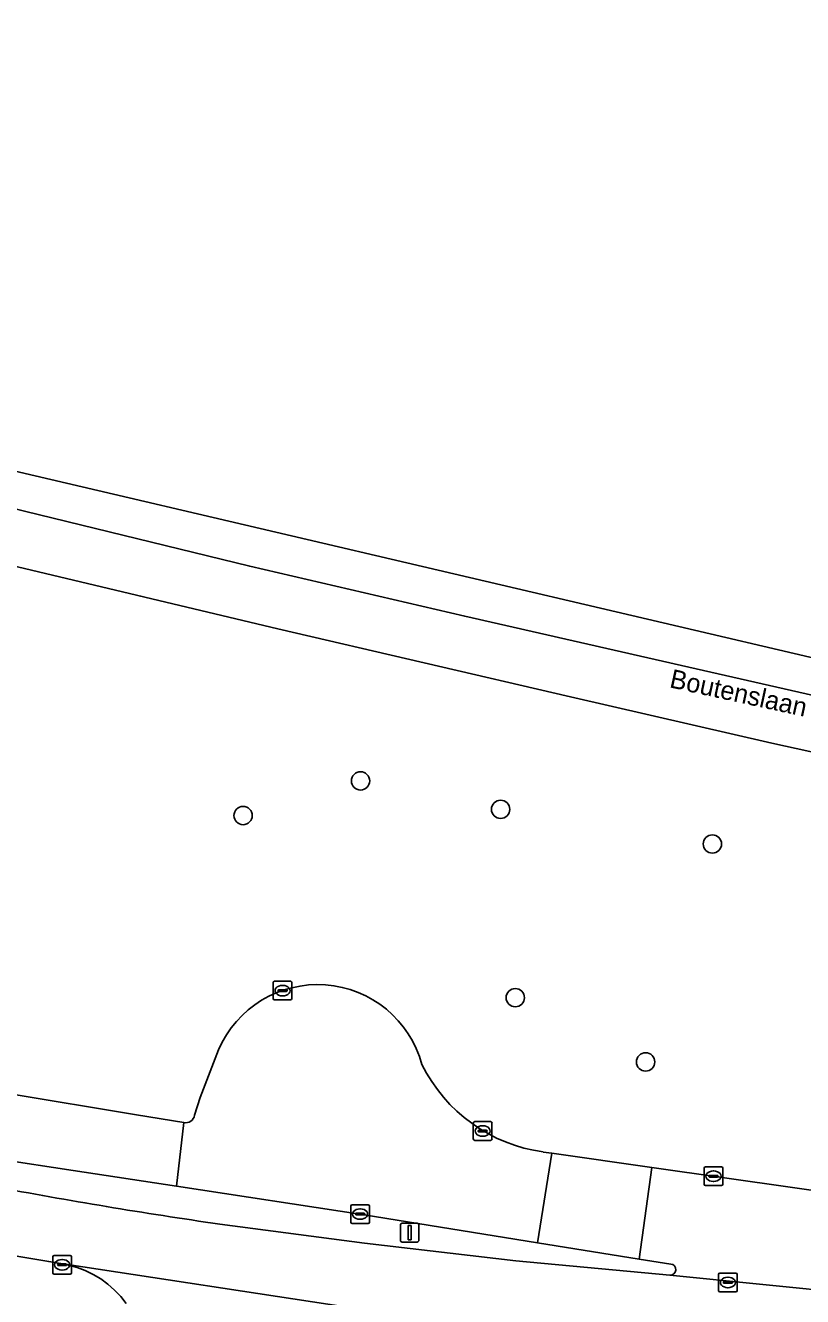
# Model space of a CAD drawing. Extents: x 160203 to 161530, y 379528 to 381797.
# Drawn here: x 161015.1 to 161056.6, y 381727.7 to 381795.6 of the extents above; entities that cross this region are included whole.
import ezdxf

# ---------------------------------------------------------------- set-up
doc = ezdxf.new("R2010")
doc.units = 0
for name, color, linetype in [('IMGEO_Berm_groen', 7, 'Continuous'), ('IMGEO_Boom', 7, 'Continuous'), ('IMGEO_Fietspad_gesloten', 7, 'Continuous'), ('IMGEO_Kolk', 7, 'Continuous'), ('IMGEO_Lichtmast', 7, 'Continuous'), ('IMGEO_Openbare_ruimte_label', 7, 'Continuous'), ('IMGEO_Rijbaan_lokaal_gesloten', 7, 'Continuous'), ('IMGEO_Rijbaan_lokaal_open', 7, 'Continuous'), ('IMGEO_Rijbaan_regionaal_gesloten', 7, 'Continuous'), ('IMGEO_Rioolput', 7, 'Continuous'), ('IMGEO_Verkeerseiland_open', 7, 'Continuous'), ('IMGEO_Voetpad_open', 7, 'Continuous')]:
    doc.layers.add(name, color=color, linetype=linetype)

msp = doc.modelspace()

# ---------------------------------------------------------------- linework, layer by layer
at = {"layer": 'IMGEO_Berm_groen'}
for points in [[(161068.719, 381754.268), (161054.991, 381757.276), (161044.221, 381759.753), (161028.59, 381763.382), (161013.924, 381766.869), (161000, 381770.403), (160999.35, 381770.568), (160984.653, 381774.366), (160969.105, 381778.417)], [(161024.144, 381737.386), (161024.433, 381738.344), (161025.415, 381740.882)], [(161014.181, 381738.544), (161021.039, 381737.415), (161023.559, 381737.003)], [(161042.771, 381735.426), (161043.222, 381735.362), (161048.566, 381734.6), (161071.37, 381731.349), (161078.264, 381730.297)]]:
    msp.add_lwpolyline(points, dxfattribs=at)
for centre, radius, start, end in [((161030.715, 381738.601), 5.77, 15.05296, 156.71888), ((161043.955, 381743.903), 8.559, 206.3786, 262.0494), ((161023.665, 381737.48), 0.488, 257.49667, 348.92893)]:
    msp.add_arc(centre, radius, start, end, dxfattribs=at)
at = {"layer": 'IMGEO_Boom'}
for centre in [(161033.006, 381755.255), (161026.733, 381753.404), (161040.49, 381753.734), (161051.806, 381751.884), (161041.274, 381743.672), (161048.237, 381740.239)]:
    msp.add_circle(centre, 0.489, dxfattribs=at)
at = {"layer": 'IMGEO_Fietspad_gesloten'}
msp.add_lwpolyline([(161016.874, 381729.484), (161017.118, 381729.447), (161032.311, 381727.142), (161041.763, 381726.12), (161049.016, 381725.404), (161051.185, 381725.219), (161057.74, 381724.865), (161059.221, 381724.827), (161059.6, 381724.818), (161059.94, 381724.811), (161060.28, 381724.804), (161065.158, 381724.906), (161069.414, 381724.93), (161074.157, 381724.766), (161077.765, 381724.676), (161059.471, 381727.846), (161049.533, 381728.846), (161041.308, 381729.618), (161033.225, 381730.555), (161025.491, 381731.569)], dxfattribs=at)
for centre, radius, start, end in [((161067.918, 382023.698), 295.194, 259.35423, 261.73648), ((161079.415, 382097.832), 373.62, 257.72776, 260.3637)]:
    msp.add_arc(centre, radius, start, end, dxfattribs=at)
at = {"layer": 'IMGEO_Kolk'}
for p, q in [((161028.339, 381743.622), (161028.339, 381744.474)), ((161028.414, 381744.548), (161029.266, 381744.548)), ((161028.827, 381744.328), (161028.852, 381744.328)), ((161029.34, 381744.474), (161029.34, 381743.622)), ((161028.598, 381744.042), (161028.598, 381744.054)), ((161029.036, 381744.005), (161028.638, 381744.005)), ((161028.641, 381744.091), (161029.039, 381744.091)), ((161028.85, 381743.768), (161028.825, 381743.768)), ((161029.082, 381744.054), (161029.082, 381744.042)), ((161029.266, 381743.548), (161028.414, 381743.548)), ((161039.03, 381736.123), (161039.03, 381736.975)), ((161039.105, 381737.049), (161039.957, 381737.049)), ((161039.518, 381736.829), (161039.543, 381736.829)), ((161040.031, 381736.975), (161040.031, 381736.123)), ((161039.289, 381736.543), (161039.289, 381736.555)), ((161039.727, 381736.506), (161039.329, 381736.506)), ((161039.332, 381736.592), (161039.73, 381736.592)), ((161039.541, 381736.269), (161039.516, 381736.269)), ((161039.773, 381736.555), (161039.773, 381736.543)), ((161039.957, 381736.049), (161039.105, 381736.049)), ((161051.365, 381733.706), (161051.365, 381734.558)), ((161051.44, 381734.632), (161052.292, 381734.632)), ((161051.624, 381734.126), (161051.624, 381734.138)), ((161051.667, 381734.175), (161052.065, 381734.175)), ((161051.853, 381734.412), (161051.878, 381734.412)), ((161052.108, 381734.138), (161052.108, 381734.126)), ((161052.366, 381734.558), (161052.366, 381733.706)), ((161052.292, 381733.632), (161051.44, 381733.632)), ((161052.062, 381734.089), (161051.664, 381734.089)), ((161051.876, 381733.852), (161051.851, 381733.852)), ((161032.485, 381731.683), (161032.485, 381732.535)), ((161032.56, 381732.609), (161033.412, 381732.609)), ((161032.744, 381732.103), (161032.744, 381732.115)), ((161033.182, 381732.066), (161032.784, 381732.066)), ((161032.787, 381732.152), (161033.185, 381732.152)), ((161032.973, 381732.389), (161032.998, 381732.389)), ((161033.228, 381732.115), (161033.228, 381732.103)), ((161033.486, 381732.535), (161033.486, 381731.683)), ((161033.412, 381731.609), (161032.56, 381731.609)), ((161032.996, 381731.829), (161032.971, 381731.829)), ((161016.562, 381728.974), (161016.562, 381729.826)), ((161016.637, 381729.9), (161017.489, 381729.9)), ((161016.821, 381729.394), (161016.821, 381729.406)), ((161017.259, 381729.357), (161016.861, 381729.357)), ((161016.864, 381729.443), (161017.262, 381729.443)), ((161017.05, 381729.68), (161017.075, 381729.68)), ((161017.305, 381729.406), (161017.305, 381729.394)), ((161017.563, 381729.826), (161017.563, 381728.974)), ((161017.489, 381728.9), (161016.637, 381728.9)), ((161017.073, 381729.12), (161017.048, 381729.12))]:
    msp.add_line(p, q, dxfattribs=at)
for points in [[(161028.339, 381743.622), (161028.339, 381744.474)], [(161028.414, 381744.548), (161029.266, 381744.548)], [(161029.34, 381744.474), (161029.34, 381743.622)], [(161029.266, 381743.548), (161028.414, 381743.548)], [(161039.03, 381736.123), (161039.03, 381736.975)], [(161039.105, 381737.049), (161039.957, 381737.049)], [(161040.031, 381736.975), (161040.031, 381736.123)], [(161039.957, 381736.049), (161039.105, 381736.049)], [(161051.365, 381733.706), (161051.365, 381734.558)], [(161051.44, 381734.632), (161052.292, 381734.632)], [(161052.366, 381734.558), (161052.366, 381733.706)], [(161052.292, 381733.632), (161051.44, 381733.632)], [(161032.485, 381731.683), (161032.485, 381732.535)], [(161032.56, 381732.609), (161033.412, 381732.609)], [(161033.486, 381732.535), (161033.486, 381731.683)], [(161033.412, 381731.609), (161032.56, 381731.609)], [(161016.562, 381728.974), (161016.562, 381729.826)], [(161016.637, 381729.9), (161017.489, 381729.9)], [(161017.563, 381729.826), (161017.563, 381728.974)], [(161017.489, 381728.9), (161016.637, 381728.9)]]:
    msp.add_lwpolyline(points, dxfattribs=at)
for centre, radius, start, end in [((161028.416, 381744.472), 0.0765, 91.55205, 178.44795), ((161028.416, 381744.472), 0.0765, 91.55205, 178.44795), ((161029.264, 381744.472), 0.0765, 1.55205, 88.44795), ((161029.264, 381744.472), 0.0765, 1.55205, 88.44795), ((161028.416, 381743.624), 0.0765, 181.55205, 268.44795), ((161028.416, 381743.624), 0.0765, 181.55205, 268.44795), ((161028.638, 381744.051), 0.0403, 85.87752, 175.75265), ((161028.635, 381744.041), 0.0366, 178.93798, 274.71019), ((161029.039, 381744.048), 0.043, 264.86636, 352.45326), ((161029.043, 381744.053), 0.0386, 1.73085, 96.63898), ((161029.264, 381743.624), 0.0765, 271.55205, 358.44795), ((161029.264, 381743.624), 0.0765, 271.55205, 358.44795), ((161039.107, 381736.973), 0.0765, 91.55205, 178.44795), ((161039.107, 381736.973), 0.0765, 91.55205, 178.44795), ((161039.955, 381736.973), 0.0765, 1.55205, 88.44795), ((161039.955, 381736.973), 0.0765, 1.55205, 88.44795), ((161039.329, 381736.552), 0.0403, 85.87752, 175.75265), ((161039.326, 381736.542), 0.0366, 178.93798, 274.71019), ((161039.73, 381736.549), 0.043, 264.86636, 352.45326), ((161039.734, 381736.554), 0.0386, 1.73085, 96.63898), ((161039.107, 381736.125), 0.0765, 181.55205, 268.44795), ((161039.107, 381736.125), 0.0765, 181.55205, 268.44795), ((161039.955, 381736.125), 0.0765, 271.55205, 358.44795), ((161039.955, 381736.125), 0.0765, 271.55205, 358.44795), ((161051.442, 381734.556), 0.0765, 91.55205, 178.44795), ((161051.442, 381734.556), 0.0765, 91.55205, 178.44795), ((161051.664, 381734.135), 0.0403, 85.87752, 175.75265), ((161051.661, 381734.125), 0.0366, 178.93798, 274.71019), ((161052.065, 381734.132), 0.043, 264.86636, 352.45326), ((161052.069, 381734.137), 0.0386, 1.73085, 96.63898), ((161052.29, 381734.556), 0.0765, 1.55205, 88.44795), ((161052.29, 381734.556), 0.0765, 1.55205, 88.44795), ((161051.442, 381733.708), 0.0765, 181.55205, 268.44795), ((161051.442, 381733.708), 0.0765, 181.55205, 268.44795), ((161052.29, 381733.708), 0.0765, 271.55205, 358.44795), ((161052.29, 381733.708), 0.0765, 271.55205, 358.44795), ((161032.562, 381732.533), 0.0765, 91.55205, 178.44795), ((161032.562, 381732.533), 0.0765, 91.55205, 178.44795), ((161032.784, 381732.112), 0.0403, 85.87752, 175.75265), ((161032.781, 381732.102), 0.0366, 178.93798, 274.71019), ((161033.185, 381732.109), 0.043, 264.86636, 352.45326), ((161033.189, 381732.114), 0.0386, 1.73085, 96.63898), ((161033.41, 381732.533), 0.0765, 1.55205, 88.44795), ((161033.41, 381732.533), 0.0765, 1.55205, 88.44795), ((161032.562, 381731.685), 0.0765, 181.55205, 268.44795), ((161032.562, 381731.685), 0.0765, 181.55205, 268.44795), ((161033.41, 381731.685), 0.0765, 271.55205, 358.44795), ((161033.41, 381731.685), 0.0765, 271.55205, 358.44795), ((161016.639, 381729.824), 0.0765, 91.55205, 178.44795), ((161016.639, 381729.824), 0.0765, 91.55205, 178.44795), ((161016.861, 381729.403), 0.0403, 85.87752, 175.75265), ((161016.858, 381729.393), 0.0366, 178.93798, 274.71019), ((161017.262, 381729.4), 0.043, 264.86636, 352.45326), ((161017.266, 381729.405), 0.0386, 1.73085, 96.63898), ((161017.487, 381729.824), 0.0765, 1.55205, 88.44795), ((161017.487, 381729.824), 0.0765, 1.55205, 88.44795), ((161016.639, 381728.976), 0.0765, 181.55205, 268.44795), ((161016.639, 381728.976), 0.0765, 181.55205, 268.44795), ((161017.487, 381728.976), 0.0765, 271.55205, 358.44795), ((161017.487, 381728.976), 0.0765, 271.55205, 358.44795)]:
    msp.add_arc(centre, radius, start, end, dxfattribs=at)
for centre, major_axis, ratio, start_param, end_param in [((161028.826, 381744.048), (-0.387, 0.002), 0.722429, 4.712389, 7.853982), ((161028.851, 381744.048), (-0.39, 0.002), 0.717154, 1.570796, 4.712389), ((161039.517, 381736.549), (-0.387, 0.002), 0.722429, 4.712389, 7.853982), ((161039.542, 381736.549), (-0.39, 0.002), 0.717154, 1.570796, 4.712389), ((161051.852, 381734.132), (-0.387, 0.002), 0.722429, 4.712389, 7.853982), ((161051.877, 381734.132), (-0.39, 0.002), 0.717154, 1.570796, 4.712389), ((161032.972, 381732.109), (-0.387, 0.002), 0.722429, 4.712389, 7.853982), ((161032.997, 381732.109), (-0.39, 0.002), 0.717154, 1.570796, 4.712389), ((161017.049, 381729.4), (-0.387, 0.002), 0.722429, 4.712389, 7.853982), ((161017.074, 381729.4), (-0.39, 0.002), 0.717154, 1.570796, 4.712389)]:
    msp.add_ellipse(centre, major_axis=major_axis, ratio=ratio, start_param=start_param, end_param=end_param, dxfattribs=at)
at = {"layer": 'IMGEO_Lichtmast'}
for p, q in [((161035.134, 381730.716), (161035.134, 381731.516)), ((161035.134, 381731.516), (161035.134, 381730.716)), ((161035.234, 381731.616), (161036.024, 381731.616)), ((161036.024, 381731.616), (161035.234, 381731.616)), ((161036.124, 381731.516), (161036.124, 381730.716)), ((161036.124, 381730.716), (161036.124, 381731.516)), ((161036.024, 381730.616), (161035.234, 381730.616)), ((161035.234, 381730.616), (161036.024, 381730.616))]:
    msp.add_line(p, q, dxfattribs=at)
msp.add_lwpolyline([(161035.554, 381731.491), (161035.704, 381731.491), (161035.704, 381730.741), (161035.554, 381730.741), (161035.554, 381731.491)], dxfattribs=at)
for centre, start, end in [((161035.234, 381731.516), 90, 180), ((161035.234, 381731.516), 90, 180), ((161036.024, 381731.516), 0, 90), ((161036.024, 381731.516), 360, 90), ((161035.234, 381730.716), 180, 270), ((161035.234, 381730.716), 180, 270), ((161036.024, 381730.716), 270, 0), ((161036.024, 381730.716), 270, 0)]:
    msp.add_arc(centre, 0.1, start, end, dxfattribs=at)
at = {"layer": 'IMGEO_Rijbaan_lokaal_gesloten'}
msp.add_lwpolyline([(161013.669, 381735.04), (161017.649, 381734.443), (161023.174, 381733.608), (161023.559, 381737.003), (161021.039, 381737.415), (161014.181, 381738.544)], dxfattribs=at)
at = {"layer": 'IMGEO_Rijbaan_lokaal_open'}
for points in [[(161025.415, 381740.882), (161024.433, 381738.344), (161024.144, 381737.386)], [(161023.559, 381737.003), (161023.174, 381733.608), (161033.209, 381732.061), (161042.464, 381730.58), (161043.222, 381735.362), (161042.771, 381735.426)], [(161078.264, 381730.297), (161071.37, 381731.349), (161048.566, 381734.6), (161047.902, 381729.709), (161049.578, 381729.441)], [(161032.311, 381727.142), (161017.118, 381729.447), (161017.404, 381729.388), (161017.859, 381729.261), (161018.3, 381729.093), (161018.725, 381728.886), (161019.13, 381728.642), (161019.511, 381728.363), (161019.866, 381728.051), (161020.191, 381727.708), (161020.485, 381727.338)], [(161049.533, 381728.846), (161059.471, 381727.846), (161077.765, 381724.676), (161081.355, 381724.758), (161085.355, 381724.693), (161089.39, 381724.59), (161091.188, 381724.497), (161101.715, 381723.775), (161150.752, 381720.332), (161151.066, 381725.121)]]:
    msp.add_lwpolyline(points, dxfattribs=at)
msp.add_lwpolyline([(161048.566, 381734.6), (161043.222, 381735.362), (161042.464, 381730.58), (161047.902, 381729.709)], close=True, dxfattribs=at)
for centre, radius, start, end in [((161030.715, 381738.601), 5.77, 15.05296, 156.71888), ((161043.955, 381743.903), 8.559, 206.3786, 262.0494), ((161023.665, 381737.48), 0.488, 257.49667, 348.92893), ((161049.554, 381729.144), 0.298, 265.8827, 85.46718)]:
    msp.add_arc(centre, radius, start, end, dxfattribs=at)
at = {"layer": 'IMGEO_Rijbaan_regionaal_gesloten'}
msp.add_lwpolyline([(161078.296, 381757.139), (161069.032, 381759.043), (160996.588, 381775.997), (160925.338, 381795.618), (160925.136, 381794.911), (160924.859, 381793.944), (160925.219, 381793.836), (160932.99, 381791.589), (160940.822, 381789.378), (160948.647, 381787.174), (160956.184, 381785.094), (160968.166, 381781.822), (160979.903, 381778.661), (160991.646, 381775.583), (161003.024, 381772.663), (161015.054, 381769.67), (161027.088, 381766.724), (161038.576, 381764.048), (161050.554, 381761.325), (161062.699, 381758.567), (161077.95, 381755.315)], close=True, dxfattribs=at)
for points in [[(161062.699, 381758.567), (161050.554, 381761.325), (161038.576, 381764.048), (161027.088, 381766.724), (161015.054, 381769.67), (161003.024, 381772.663), (160991.646, 381775.583), (160979.903, 381778.661), (160968.166, 381781.822), (160956.184, 381785.094), (160948.647, 381787.174), (160940.822, 381789.378), (160932.99, 381791.589), (160925.219, 381793.836), (160924.859, 381793.944)], [(160962.525, 381780.117), (160969.105, 381778.417), (160984.653, 381774.366), (160999.35, 381770.568), (161000, 381770.403), (161013.924, 381766.869), (161028.59, 381763.382), (161044.221, 381759.753), (161054.991, 381757.276), (161068.719, 381754.268)]]:
    msp.add_lwpolyline(points, dxfattribs=at)
at = {"layer": 'IMGEO_Rioolput'}
for p, q in [((161052.135, 381728.031), (161052.135, 381728.883)), ((161052.21, 381728.957), (161053.062, 381728.957)), ((161052.623, 381728.737), (161052.648, 381728.737)), ((161053.136, 381728.883), (161053.136, 381728.031)), ((161052.394, 381728.451), (161052.394, 381728.463)), ((161052.832, 381728.414), (161052.434, 381728.414)), ((161052.437, 381728.5), (161052.835, 381728.5)), ((161052.646, 381728.177), (161052.621, 381728.177)), ((161052.878, 381728.463), (161052.878, 381728.451)), ((161053.062, 381727.957), (161052.21, 381727.957))]:
    msp.add_line(p, q, dxfattribs=at)
for points in [[(161052.135, 381728.031), (161052.135, 381728.883)], [(161052.21, 381728.957), (161053.062, 381728.957)], [(161053.136, 381728.883), (161053.136, 381728.031)], [(161053.062, 381727.957), (161052.21, 381727.957)]]:
    msp.add_lwpolyline(points, dxfattribs=at)
for centre, radius, start, end in [((161052.212, 381728.881), 0.0765, 91.55205, 178.44795), ((161052.212, 381728.881), 0.0765, 91.55205, 178.44795), ((161053.06, 381728.881), 0.0765, 1.55205, 88.44795), ((161053.06, 381728.881), 0.0765, 1.55205, 88.44795), ((161052.212, 381728.033), 0.0765, 181.55205, 268.44795), ((161052.212, 381728.033), 0.0765, 181.55205, 268.44795), ((161052.434, 381728.46), 0.0403, 85.87752, 175.75265), ((161052.431, 381728.45), 0.0366, 178.93798, 274.71019), ((161052.835, 381728.457), 0.043, 264.86636, 352.45326), ((161052.839, 381728.462), 0.0386, 1.73085, 96.63898), ((161053.06, 381728.033), 0.0765, 271.55205, 358.44795), ((161053.06, 381728.033), 0.0765, 271.55205, 358.44795)]:
    msp.add_arc(centre, radius, start, end, dxfattribs=at)
for centre, major_axis, ratio, start_param, end_param in [((161052.622, 381728.457), (-0.387, 0.002), 0.722429, 4.712389, 7.853982), ((161052.647, 381728.457), (-0.39, 0.002), 0.717154, 1.570796, 4.712389)]:
    msp.add_ellipse(centre, major_axis=major_axis, ratio=ratio, start_param=start_param, end_param=end_param, dxfattribs=at)
at = {"layer": 'IMGEO_Verkeerseiland_open'}
for points in [[(161033.209, 381732.061), (161023.174, 381733.608), (161017.649, 381734.443), (161013.669, 381735.04), (161013.385, 381733.585)], [(161049.578, 381729.441), (161047.902, 381729.709), (161042.464, 381730.58), (161033.209, 381732.061)], [(161025.491, 381731.569), (161033.225, 381730.555), (161041.308, 381729.618), (161049.533, 381728.846)]]:
    msp.add_lwpolyline(points, dxfattribs=at)
for centre, radius, start, end in [((161067.918, 382023.698), 295.194, 259.35423, 261.73648), ((161049.554, 381729.144), 0.298, 265.8827, 85.46718)]:
    msp.add_arc(centre, radius, start, end, dxfattribs=at)
at = {"layer": 'IMGEO_Voetpad_open'}
msp.add_lwpolyline([(161020.485, 381727.338), (161020.191, 381727.708), (161019.866, 381728.051), (161019.511, 381728.363), (161019.13, 381728.642), (161018.725, 381728.886), (161018.3, 381729.093), (161017.859, 381729.261), (161017.404, 381729.388), (161017.118, 381729.447), (161016.874, 381729.484)], dxfattribs=at)
msp.add_arc((161079.415, 382097.832), 373.62, 257.72776, 260.3637, dxfattribs=at)

# ---------------------------------------------------------------- texts
at = {"layer": 'IMGEO_Openbare_ruimte_label'}
msp.add_text('Boutenslaan', height=1, rotation=347.70114, dxfattribs=at).set_placement((161049.472, 381760.26))

doc.saveas('drawing.dxf')
